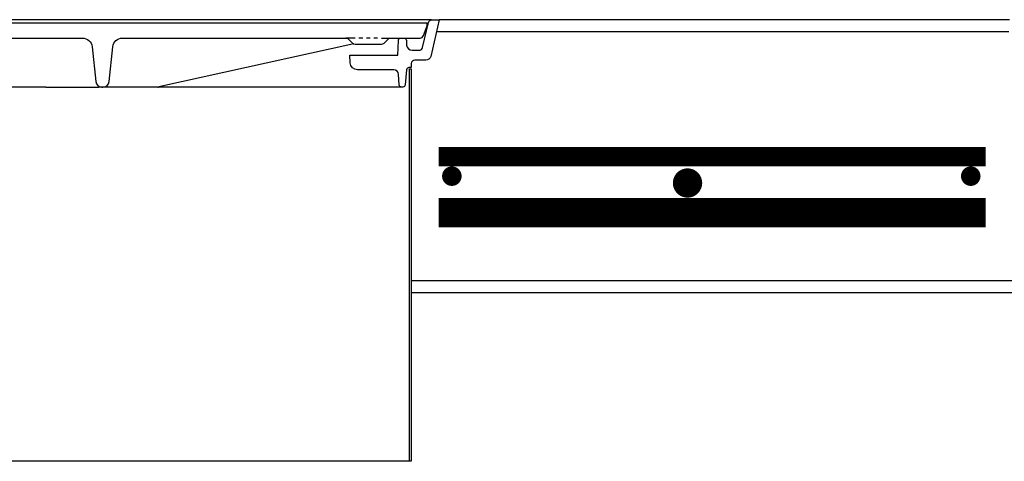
# Model space of a CAD drawing. Extents: x 1529 to 4201, y -422 to 622.
# Tile 360 of 460: x 3490 to 3515, y 491 to 502. Entities that reach past the tile are written whole.
import ezdxf

# ---------------------------------------------------------------- set-up
doc = ezdxf.new("R2010")
doc.units = 0
doc.header["$MEASUREMENT"] = 0
doc.linetypes.add('HIDDEN', pattern=[0.375, 0.25, -0.125])
doc.linetypes.add('TANK-SLAB$0$DASHED', pattern=[0.75, 0.5, -0.25])
for name, color, linetype in [('REBAR', 4, 'TANK-SLAB$0$DASHED'), ('TANK-MANHOLE', 2, 'CONTINUOUS'), ('TANK-SLAB', 6, 'CONTINUOUS')]:
    doc.layers.add(name, color=color, linetype=linetype)

msp = doc.modelspace()

# ---------------------------------------------------------------- linework, layer by layer
at = {"layer": 'REBAR', "linetype": 'HIDDEN', "const_width": 0.5}
msp.add_lwpolyline([(3514.84828, 498.97141), (3500.85158, 498.97141)], dxfattribs=at)
at = {"layer": 'REBAR'}
for points, const_width in [([(3501.31444, 498.47139, -1), (3501.06444, 498.47139, -1)], 0.25), ([(3514.34536, 498.47139, 1), (3514.59536, 498.47139, 1)], 0.25), ([(3507.03421, 498.29581, 1), (3507.40921, 498.29581, 1)], 0.375)]:
    msp.add_lwpolyline(points, format="xyb", close=True, dxfattribs=dict(at, const_width=const_width))
at = {"layer": 'REBAR', "const_width": 0.75}
msp.add_lwpolyline([(3514.84828, 497.53689), (3500.85158, 497.53689)], dxfattribs=at)
at = {"layer": 'TANK-MANHOLE', "color": 1, "linetype": 'Continuous'}
for p, q in [((3500.67003, 502.47879), (3480.9223, 502.47879)), ((3500.5618, 502.38586), (3490.80171, 502.38586)), ((3498.71707, 502.00859), (3498.47851, 502.00859)), ((3498.90847, 502.00859), (3498.81277, 502.00859)), ((3499.0985, 502.00859), (3499.00279, 502.00859)), ((3499.2899, 502.00859), (3499.1942, 502.00859)), ((3499.38561, 502.00859), (3499.62417, 502.00859)), ((3498.67873, 501.85893), (3493.69163, 500.75496)), ((3500.09992, 501.22077), (3500.09992, 491.16768)), ((3500.09992, 501.22077), (3500.14708, 501.22077)), ((3500.14708, 501.22077), (3500.14708, 491.16768)), ((3490.80171, 500.75196), (3489.45631, 500.75196)), ((3490.80171, 500.75196), (3492.14712, 500.75196)), ((3493.66811, 500.75196), (3492.14712, 500.75196)), ((3499.91822, 500.75196), (3493.68707, 500.75196)), ((3500.14708, 491.16768), (3481.45635, 491.16768))]:
    msp.add_line(p, q, dxfattribs=at)
msp.add_lwpolyline([(3490.80171, 502.38586), (3481.04302, 502.38586)], dxfattribs=at)
msp.add_lwpolyline([(3489.87103, 502.00859), (3491.73379, 502.00859, -0.38336671), (3491.98272, 501.78515), (3492.07821, 500.89161, 0.38336671), (3492.23357, 500.75196), (3492.2604, 500.75196, 0.38336671), (3492.41576, 500.89161), (3492.51124, 501.78515, -0.38336671), (3492.75983, 502.00859), (3498.4785, 502.00859, -0.20067998), (3498.54525, 501.98068), (3498.64479, 501.87977, 0.20067998), (3498.71153, 501.85186), (3499.05134, 501.85186), (3499.39114, 501.85186, 0.20068244), (3499.45788, 501.87977), (3499.55743, 501.98068, -0.20068244), (3499.62417, 502.00859), (3500.37626, 502.00859, 0.31505809), (3500.46433, 502.0702), (3500.55625, 502.32206), (3500.5618, 502.38586), (3490.80171, 502.38586)], format="xyb", dxfattribs=at)
msp.add_lwpolyline([(3499.96397, 502.00859, -0.39953151), (3500.0264, 501.94924), (3500.03255, 501.82728, 0.39953151), (3500.17299, 501.69374), (3500.35126, 501.69374, 0.34858266), (3500.44256, 501.76619), (3500.5919, 502.40646, -0.35017412), (3500.68252, 502.47879), (3500.8656, 502.47879), (3500.64784, 501.53978, -0.3489397), (3500.526, 501.44269), (3500.24556, 501.44269, 0.39805274), (3500.15125, 501.35414), (3500.14569, 501.25406), (3500.09282, 501.25406, 0.38836603), (3500.03056, 501.19711), (3499.9959, 500.8089, -0.38836603), (3499.93365, 500.75196), (3499.90437, 500.75196, -0.39889443), (3499.84196, 500.81117), (3499.82802, 501.07598, 0.39889443), (3499.70319, 501.19441), (3498.77531, 501.19441, -0.39805028), (3498.5881, 501.37151), (3498.57698, 501.57168), (3499.8031, 501.57168), (3499.82254, 501.9493, -0.39923087), (3499.88496, 502.00859)], format="xyb", close=True, dxfattribs=at)
msp.add_arc((3493.66811, 500.84571), 0.09375, 270, 284.530815, dxfattribs=at)
at = {"layer": 'TANK-SLAB', "color": 2, "linetype": 'Continuous'}
for p, q in [((3515.45885, 502.47875), (3500.86584, 502.47875)), ((3515.44793, 502.16625), (3500.79312, 502.16625)), ((3516.57228, 495.79125), (3500.14708, 495.79125)), ((3516.57228, 495.47875), (3500.14708, 495.47875))]:
    msp.add_line(p, q, dxfattribs=at)

doc.saveas('drawing.dxf')
